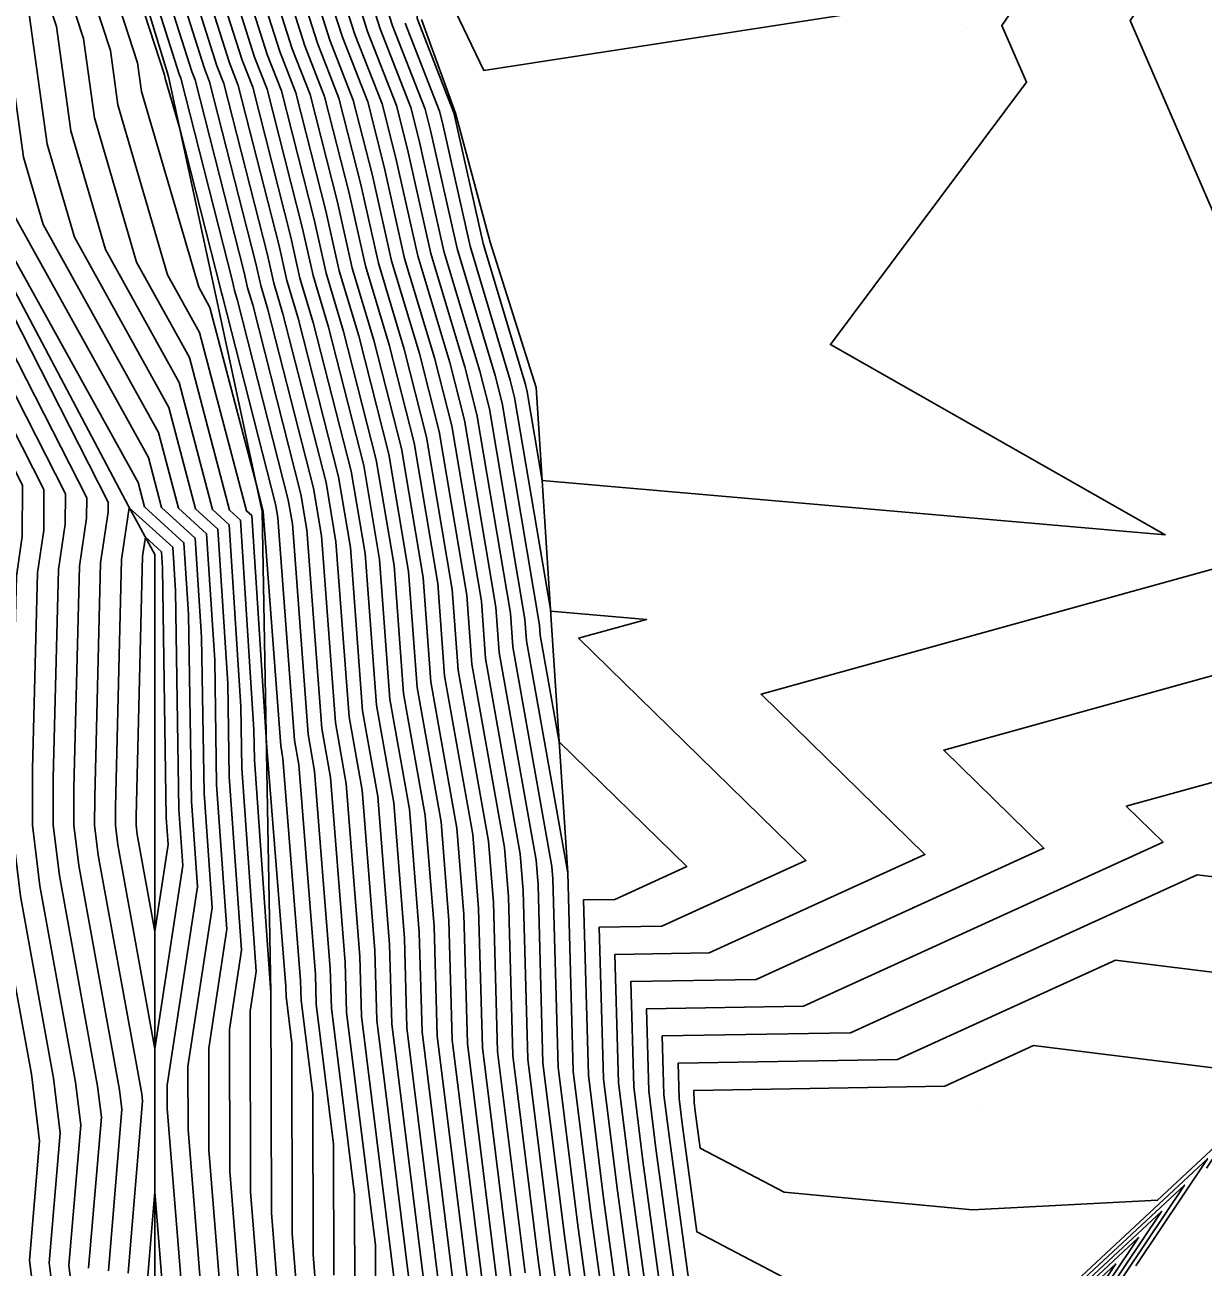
# Model space of a CAD drawing. Extents: x 2188792 to 2191981, y 386090 to 389710.
# Drawn here: x 2190405.35 to 2190448.85, y 387583.85 to 387629.71 of the extents above; entities that cross this region are included whole.
import ezdxf

# ---------------------------------------------------------------- set-up
doc = ezdxf.new("R2010")
doc.units = 0
for name, color, linetype in [('DTM Contours Major', 7, 'Continuous'), ('DTM Contours Minor', 7, 'Continuous'), ('Exist DTM QL2 LIDAR Elevation Point', 7, 'Continuous'), ('PH Exist DTM Breakline', 7, 'Continuous')]:
    doc.layers.add(name, color=color, linetype=linetype)

msp = doc.modelspace()

# ---------------------------------------------------------------- linework, layer by layer
at = {"layer": 'DTM Contours Major'}
for points in [[(2190439.78, 387678.902), (2190435.505, 387669.89), (2190430.078, 387665.351), (2190425.13, 387660.306), (2190422.83, 387656.233), (2190419.672, 387652.912), (2190417.853, 387647.707), (2190417.371, 387641.878), (2190417.418, 387641.422), (2190417.499, 387640.958), (2190418.193, 387630.408), (2190418.462, 387629.563), (2190419.595, 387626.661), (2190419.905, 387625.442), (2190420.818, 387621.36), (2190422.148, 387616.922), (2190422.501, 387615.538), (2190423.81, 387607.771), (2190423.87, 387606.965), (2190425.388, 387598.411), (2190425.591, 387591.087), (2190426.229, 387585.939), (2190427.072, 387579.758)], [(2190414.43, 387593.988), (2190413.822, 387602.573), (2190413.805, 387603.688), (2190413.306, 387611.425), (2190412.902, 387611.793), (2190411.422, 387617.43), (2190409.471, 387620.948), (2190407.913, 387626.275), (2190407.509, 387629.206), (2190406.419, 387632.549)], [(2190410.027, 387632.669), (2190411.511, 387627.993), (2190411.636, 387627.674), (2190413.442, 387620.572), (2190413.571, 387619.996), (2190413.759, 387619.37), (2190415.536, 387612.39), (2190415.759, 387611.069), (2190416.305, 387603.736), (2190416.627, 387601.921), (2190417.169, 387595.093), (2190417.22, 387593.262), (2190418.287, 387584.66), (2190418.293, 387582.014)], [(2190412.749, 387631.915), (2190413.828, 387628.516), (2190414.289, 387627.336), (2190415.597, 387622.195), (2190415.986, 387620.451), (2190416.555, 387618.554), (2190417.858, 387613.44), (2190418.443, 387609.97), (2190418.827, 387604.812), (2190419.547, 387600.751), (2190419.909, 387596.199), (2190420.011, 387592.537), (2190421.398, 387581.348)], [(2190398.401, 387631.8), (2190399.083, 387629.167), (2190400.217, 387623.263), (2190400.27, 387621.114), (2190404.471, 387612.874), (2190404.461, 387610.599), (2190404.259, 387609.238), (2190404.102, 387602.958), (2190404.096, 387600.172), (2190404.465, 387597.166), (2190405.591, 387590.969), (2190405.888, 387588.501), (2190405.519, 387584.101), (2190405.873, 387581.308)], [(2190401.188, 387631.435), (2190402.708, 387623.521), (2190402.714, 387623.283), (2190408.422, 387612.088), (2190408.42, 387611.725), (2190408.142, 387609.848), (2190407.925, 387601.189), (2190407.923, 387600.165), (2190408.058, 387599.061), (2190409.661, 387590.247), (2190409.692, 387589.984), (2190409.159, 387583.623)], [(2190411.132, 387583.165), (2190410.605, 387589.702), (2190410.603, 387590.569), (2190411.721, 387597.893), (2190411.497, 387601.048), (2190411.392, 387607.959), (2190411.222, 387610.592), (2190409.766, 387611.916), (2190409.53, 387612.815), (2190403.735, 387623.265), (2190403.562, 387623.855), (2190402.517, 387631.441)], [(2190415.471, 387631.162), (2190416.145, 387629.039), (2190416.942, 387626.999), (2190417.751, 387623.818), (2190418.402, 387620.906), (2190419.352, 387617.738), (2190420.179, 387614.489), (2190421.126, 387608.871), (2190421.348, 387605.888), (2190422.467, 387599.581), (2190422.648, 387597.305), (2190422.801, 387591.812), (2190423.813, 387583.643)], [(2190458.367, 387600.806), (2190454.358, 387595.65), (2190453.666, 387596.335), (2190450.71, 387600.478), (2190449.972, 387601.961), (2190446.009, 387600.862), (2190447.363, 387599.539), (2190434.087, 387593.487), (2190428.297, 387593.388), (2190428.382, 387590.362), (2190428.645, 387588.234), (2190429.822, 387579.599), (2190429.933, 387579.07), (2190436.615, 387576.189), (2190438.928, 387578.1), (2190447.308, 387585.91), (2190441.138, 387576.707)], [(2190414.764, 387581.954), (2190414.449, 387585.858), (2190414.43, 387593.988)]]:
    msp.add_lwpolyline(points, dxfattribs=at)
at = {"layer": 'DTM Contours Minor'}
for points in [[(2190465.3, 387610.656), (2190457.858, 387601.082), (2190456.572, 387602.354), (2190454.911, 387604.682), (2190452.162, 387610.206), (2190450.923, 387610.935), (2190450.336, 387620.143), (2190450.336, 387620.148), (2190450.331, 387620.207), (2190446.155, 387629.875), (2190449.973, 387635.45), (2190450.315, 387638.76), (2190450.464, 387639.349), (2190451.378, 387646.611), (2190451.379, 387647.746), (2190452.974, 387651.801), (2190453.228, 387653.244), (2190454.833, 387658.282), (2190455.415, 387659.481), (2190457.75, 387664.189), (2190460.755, 387668.576), (2190461.387, 387669.714), (2190461.402, 387670.077), (2190461.925, 387677.826)], [(2190407.724, 387677.382), (2190412.314, 387671.504), (2190412.314, 387671.504), (2190412.413, 387671.236), (2190414.023, 387661.565), (2190414.192, 387661.041), (2190413.735, 387653.611), (2190414.63, 387650.777), (2190413.915, 387642.139), (2190414.122, 387640.126), (2190414.482, 387638.077), (2190414.927, 387631.312), (2190415.682, 387628.935), (2190416.411, 387627.066), (2190417.32, 387623.494), (2190417.919, 387620.815), (2190418.792, 387617.901), (2190419.715, 387614.279), (2190420.589, 387609.09), (2190420.844, 387605.673), (2190421.883, 387599.815), (2190422.1, 387597.084), (2190422.243, 387591.957), (2190423.33, 387583.184)], [(2190424.809, 387677.411), (2190429.869, 387670.23), (2190429.821, 387670.017), (2190420.897, 387660.918), (2190417.163, 387654.307), (2190417.122, 387653.638), (2190417.171, 387653.483), (2190416.219, 387641.965), (2190416.319, 387640.99), (2190416.493, 387639.998), (2190417.104, 387630.709), (2190417.535, 387629.353), (2190418.534, 387626.796), (2190419.043, 387624.792), (2190419.851, 387621.179), (2190421.03, 387617.248), (2190421.572, 387615.119), (2190422.736, 387608.211), (2190422.861, 387606.534), (2190424.22, 387598.879), (2190424.292, 387597.968), (2190424.475, 387591.377), (2190425.263, 387585.021), (2190425.972, 387579.822)], [(2190406.981, 387676.761), (2190411.192, 387671.369), (2190411.192, 387671.369), (2190411.534, 387670.443), (2190413.028, 387661.465), (2190413.317, 387660.571), (2190412.889, 387653.604), (2190413.994, 387650.1), (2190413.339, 387642.182), (2190413.572, 387639.91), (2190413.979, 387637.597), (2190414.382, 387631.463), (2190415.218, 387628.83), (2190415.881, 387627.134), (2190416.889, 387623.169), (2190417.436, 387620.724), (2190418.233, 387618.064), (2190419.251, 387614.069), (2190420.053, 387609.31), (2190420.34, 387605.458), (2190421.299, 387600.049), (2190421.552, 387596.863), (2190421.685, 387592.102), (2190422.847, 387582.725)], [(2190406.237, 387676.141), (2190410.069, 387671.234), (2190410.069, 387671.234), (2190410.654, 387669.649), (2190412.033, 387661.365), (2190412.442, 387660.101), (2190412.042, 387653.597), (2190413.359, 387649.424), (2190412.763, 387642.226), (2190413.023, 387639.694), (2190413.476, 387637.117), (2190413.838, 387631.614), (2190414.755, 387628.725), (2190415.35, 387627.201), (2190416.458, 387622.844), (2190416.953, 387620.633), (2190417.674, 387618.228), (2190418.786, 387613.859), (2190419.516, 387609.53), (2190419.835, 387605.242), (2190420.715, 387600.283), (2190421.005, 387596.641), (2190421.127, 387592.247), (2190422.364, 387582.266)], [(2190405.494, 387675.521), (2190408.947, 387671.098), (2190408.947, 387671.098), (2190409.775, 387668.856), (2190411.038, 387661.265), (2190411.567, 387659.631), (2190411.195, 387653.59), (2190412.723, 387648.748), (2190412.188, 387642.269), (2190412.474, 387639.478), (2190412.973, 387636.637), (2190413.293, 387631.764), (2190414.291, 387628.621), (2190414.819, 387627.269), (2190416.027, 387622.52), (2190416.47, 387620.542), (2190417.114, 387618.391), (2190418.322, 387613.65), (2190418.979, 387609.75), (2190419.331, 387605.027), (2190420.131, 387600.517), (2190420.457, 387596.42), (2190420.569, 387592.392), (2190421.881, 387581.807)], [(2190421.459, 387675.782), (2190425.111, 387670.6), (2190424.247, 387666.797), (2190418.78, 387661.224), (2190416.493, 387657.175), (2190416.275, 387653.631), (2190416.536, 387652.806), (2190415.643, 387642.009), (2190415.77, 387640.774), (2190415.99, 387639.518), (2190416.56, 387630.86), (2190417.072, 387629.249), (2190418.003, 387626.864), (2190418.612, 387624.468), (2190419.368, 387621.088), (2190420.47, 387617.412), (2190421.108, 387614.909), (2190422.2, 387608.431), (2190422.357, 387606.319), (2190423.636, 387599.113), (2190423.744, 387597.747), (2190423.917, 387591.522), (2190424.78, 387584.561), (2190425.422, 387579.854)], [(2190450.372, 387667.244), (2190448.319, 387663.577), (2190440.157, 387667.09), (2190431.609, 387659.647), (2190429.993, 387658.332), (2190423.666, 387651.677), (2190420.785, 387643.435), (2190420.023, 387641.483), (2190419.674, 387632.279), (2190419.827, 387629.956), (2190419.852, 387629.877), (2190421.187, 387626.459), (2190421.198, 387626.416), (2190422.267, 387621.633), (2190423.826, 387616.432), (2190423.893, 387616.168), (2190424.445, 387612.895), (2190447.446, 387610.888), (2190435.088, 387617.909), (2190442.32, 387627.595), (2190441.418, 387629.682), (2190443.979, 387633.423), (2190448.67, 387639.057)], [(2190420.95, 387630.832), (2190421.345, 387641.225), (2190422.72, 387644.75), (2190424.997, 387651.265), (2190429.998, 387656.525), (2190433.911, 387659.709), (2190440.25, 387665.23), (2190452.647, 387659.894), (2190452.286, 387657.072), (2190451.136, 387653.463), (2190451.111, 387653.321), (2190449.018, 387648), (2190449.018, 387647.945), (2190448.95, 387647.409), (2190446.185, 387639.122), (2190439.112, 387630.626), (2190422.292, 387628.024), (2190420.95, 387630.832)], [(2190408.864, 387632.897), (2190410.505, 387627.866), (2190410.524, 387627.727), (2190411.076, 387625.84), (2190412.581, 387619.922), (2190412.605, 387619.814), (2190412.64, 387619.696), (2190414.608, 387611.971), (2190414.685, 387611.509), (2190415.297, 387603.305), (2190415.459, 387602.39), (2190416.074, 387594.651), (2190416.104, 387593.553), (2190416.744, 387588.391), (2190416.755, 387583.552)], [(2190414.037, 387582.196), (2190413.68, 387586.627), (2190413.665, 387593.304), (2190413.888, 387594.769), (2190413.357, 387602.268), (2190413.322, 387604.542), (2190412.889, 387611.258), (2190412.274, 387611.817), (2190411.043, 387616.507), (2190408.323, 387621.411), (2190407.043, 387625.791), (2190406.511, 387629.653), (2190405.604, 387632.433)], [(2190414.988, 387593.843), (2190414.978, 387594.209), (2190414.291, 387602.858), (2190414.288, 387602.874), (2190414.263, 387603.212), (2190413.723, 387611.591), (2190413.529, 387611.768), (2190411.8, 387618.353), (2190410.618, 387620.484), (2190408.783, 387626.759), (2190408.508, 387628.759), (2190407.234, 387632.665)], [(2190408.049, 387632.781), (2190409.506, 387628.313), (2190409.654, 387627.243), (2190411.765, 387620.021), (2190412.178, 387619.276), (2190413.897, 387612.728), (2190414.143, 387611.761), (2190414.149, 387611.729), (2190414.793, 387603.09), (2190414.875, 387602.624), (2190415.526, 387594.43), (2190415.546, 387593.698), (2190415.973, 387590.257), (2190415.987, 387584.321), (2190416.216, 387581.47)], [(2190409.482, 387632.82), (2190411.048, 387627.888), (2190411.105, 387627.741), (2190413.011, 387620.247), (2190413.088, 387619.905), (2190413.199, 387619.533), (2190415.072, 387612.181), (2190415.222, 387611.289), (2190415.801, 387603.52), (2190416.043, 387602.155), (2190416.622, 387594.872), (2190416.662, 387593.407), (2190417.515, 387586.526), (2190417.524, 387582.783)], [(2190410.571, 387632.518), (2190411.975, 387628.097), (2190412.166, 387627.606), (2190413.873, 387620.896), (2190414.054, 387620.087), (2190414.318, 387619.207), (2190416, 387612.6), (2190416.296, 387610.849), (2190416.81, 387603.951), (2190417.211, 387601.687), (2190417.717, 387595.315), (2190417.778, 387593.117), (2190419.058, 387582.795)], [(2190411.116, 387632.367), (2190412.438, 387628.202), (2190412.697, 387627.539), (2190414.304, 387621.221), (2190414.537, 387620.178), (2190414.877, 387619.044), (2190416.465, 387612.81), (2190416.832, 387610.629), (2190417.314, 387604.166), (2190417.795, 387601.453), (2190418.265, 387595.536), (2190418.337, 387592.972), (2190419.829, 387580.929)], [(2190411.66, 387632.217), (2190412.901, 387628.307), (2190413.228, 387627.471), (2190414.735, 387621.546), (2190415.02, 387620.269), (2190415.437, 387618.88), (2190416.929, 387613.02), (2190417.369, 387610.41), (2190417.818, 387604.381), (2190418.379, 387601.219), (2190418.813, 387595.757), (2190418.895, 387592.827), (2190420.431, 387580.43)], [(2190412.205, 387632.066), (2190413.365, 387628.411), (2190413.758, 387627.404), (2190415.166, 387621.87), (2190415.503, 387620.36), (2190415.996, 387618.717), (2190417.393, 387613.23), (2190417.906, 387610.19), (2190418.323, 387604.597), (2190418.963, 387600.985), (2190419.361, 387595.978), (2190419.453, 387592.682), (2190420.914, 387580.889)], [(2190398.937, 387631.81), (2190399.504, 387629.62), (2190400.715, 387623.315), (2190400.759, 387621.548), (2190405.261, 387612.717), (2190405.253, 387610.825), (2190405.036, 387609.36), (2190404.866, 387602.604), (2190404.861, 387600.17), (2190405.184, 387597.545), (2190406.405, 387590.825), (2190406.649, 387588.797), (2190406.247, 387584.005), (2190406.545, 387581.652)], [(2190411.859, 387582.923), (2190411.374, 387588.933), (2190411.369, 387591.253), (2190412.263, 387597.112), (2190411.962, 387601.353), (2190411.874, 387607.105), (2190411.639, 387610.759), (2190410.393, 387611.891), (2190409.909, 387613.738), (2190404.882, 387622.801), (2190404.432, 387624.339), (2190403.515, 387630.994)], [(2190416.016, 387631.011), (2190416.608, 387629.144), (2190417.472, 387626.931), (2190418.182, 387624.143), (2190418.885, 387620.997), (2190419.911, 387617.575), (2190420.643, 387614.699), (2190421.663, 387608.651), (2190421.853, 387606.103), (2190423.051, 387599.347), (2190423.196, 387597.526), (2190423.359, 387591.667), (2190424.297, 387584.102), (2190424.871, 387579.886)], [(2190400.767, 387630.981), (2190402.21, 387623.47), (2190402.225, 387622.849), (2190407.632, 387612.245), (2190407.629, 387611.5), (2190407.366, 387609.726), (2190407.16, 387601.543), (2190407.157, 387600.167), (2190407.34, 387598.682), (2190408.847, 387590.391), (2190408.931, 387589.687), (2190408.431, 387583.719)], [(2190412.585, 387582.681), (2190412.143, 387588.164), (2190412.134, 387591.936), (2190412.805, 387596.331), (2190412.427, 387601.658), (2190412.357, 387606.251), (2190412.056, 387610.925), (2190411.02, 387611.866), (2190410.287, 387614.661), (2190406.029, 387622.338), (2190405.302, 387624.823), (2190404.514, 387630.547)], [(2190417.649, 387630.559), (2190417.998, 387629.458), (2190419.064, 387626.729), (2190419.474, 387625.117), (2190420.334, 387621.269), (2190421.589, 387617.085), (2190422.036, 387615.329), (2190423.273, 387607.991), (2190423.366, 387606.749), (2190424.804, 387598.645), (2190424.84, 387598.189), (2190425.033, 387591.232), (2190425.746, 387585.48), (2190426.522, 387579.79)], [(2190400.346, 387630.528), (2190401.712, 387623.418), (2190401.736, 387622.415), (2190406.842, 387612.402), (2190406.837, 387611.275), (2190406.589, 387609.604), (2190406.396, 387601.897), (2190406.392, 387600.168), (2190406.621, 387598.303), (2190408.033, 387590.536), (2190408.171, 387589.39), (2190407.703, 387583.814)], [(2190413.311, 387582.439), (2190412.912, 387587.396), (2190412.899, 387592.62), (2190413.346, 387595.55), (2190412.892, 387601.963), (2190412.84, 387605.397), (2190412.473, 387611.092), (2190411.647, 387611.842), (2190410.665, 387615.584), (2190407.176, 387621.874), (2190406.173, 387625.307), (2190405.512, 387630.1)], [(2190418.738, 387630.257), (2190418.925, 387629.667), (2190420.125, 387626.594), (2190420.336, 387625.766), (2190421.301, 387621.451), (2190422.707, 387616.759), (2190422.965, 387615.748), (2190424.346, 387607.552), (2190424.374, 387607.18), (2190425.073, 387603.239), (2190429.783, 387598.636), (2190427.127, 387597.426), (2190425.97, 387597.406), (2190426.149, 387590.942), (2190426.712, 387586.398), (2190427.622, 387579.726)], [(2190399.925, 387630.074), (2190401.214, 387623.366), (2190401.247, 387621.982), (2190406.052, 387612.56), (2190406.045, 387611.05), (2190405.813, 387609.482), (2190405.631, 387602.25), (2190405.627, 387600.169), (2190405.902, 387597.924), (2190407.219, 387590.68), (2190407.41, 387589.094), (2190406.975, 387583.91), (2190407.217, 387581.996)], [(2190419.388, 387629.772), (2190420.656, 387626.526), (2190420.767, 387626.091), (2190421.784, 387621.542), (2190423.267, 387616.596), (2190423.429, 387615.958), (2190424.759, 387608.067), (2190428.296, 387607.758), (2190425.787, 387607.063), (2190434.178, 387598.862), (2190428.867, 387596.441), (2190426.551, 387596.402), (2190426.707, 387590.797), (2190427.196, 387586.857), (2190428.172, 387579.694)], [(2190408.919, 387609.97), (2190409.202, 387611.883), (2190410.805, 387610.426), (2190410.909, 387608.813), (2190411.032, 387600.743), (2190411.179, 387598.674), (2190410.147, 387591.907), (2190408.777, 387599.44), (2190408.688, 387600.164), (2190408.689, 387600.836), (2190408.919, 387609.97)], [(2190409.696, 387610.092), (2190409.8, 387610.795), (2190410.388, 387610.259), (2190410.427, 387609.667), (2190410.567, 387600.438), (2190410.637, 387599.455), (2190410.147, 387596.239), (2190409.496, 387599.819), (2190409.453, 387600.163), (2190409.454, 387600.482), (2190409.696, 387610.092)], [(2190462.989, 387607.373), (2190456.692, 387599.271), (2190455.603, 387600.348), (2190453.511, 387603.281), (2190450.216, 387609.901), (2190432.528, 387604.996), (2190438.573, 387599.088), (2190430.607, 387595.457), (2190427.133, 387595.397), (2190427.265, 387590.652), (2190427.679, 387587.316), (2190428.722, 387579.663), (2190429.93, 387573.913), (2190432.903, 387572.631), (2190437.714, 387576.605), (2190445.616, 387583.968), (2190435.922, 387569.51)], [(2190460.678, 387604.089), (2190455.525, 387597.46), (2190454.634, 387598.341), (2190452.11, 387601.879), (2190450.094, 387605.931), (2190439.268, 387602.929), (2190442.968, 387599.313), (2190432.347, 387594.472), (2190427.715, 387594.392), (2190427.823, 387590.507), (2190428.162, 387587.775), (2190429.272, 387579.631), (2190429.932, 387576.491), (2190434.759, 387574.41), (2190438.321, 387577.353), (2190446.462, 387584.939), (2190438.53, 387573.108)], [(2190456.056, 387597.523), (2190453.192, 387593.839), (2190452.697, 387594.329), (2190449.955, 387598.172), (2190448.625, 387598.336), (2190435.827, 387592.503), (2190428.879, 387592.383), (2190428.94, 387590.216), (2190429.128, 387588.693), (2190430.033, 387582.058), (2190434.825, 387579.54), (2190438.471, 387577.968), (2190439.535, 387578.848), (2190448.155, 387586.88), (2190443.746, 387580.305)], [(2190453.745, 387594.24), (2190452.025, 387592.028), (2190451.728, 387592.322), (2190450.082, 387594.63), (2190445.607, 387595.183), (2190437.567, 387591.518), (2190429.461, 387591.379), (2190429.498, 387590.071), (2190429.612, 387589.153), (2190430.157, 387585.149), (2190439.194, 387580.402), (2190440.089, 387580.318), (2190440.968, 387580.364), (2190449.001, 387587.851), (2190446.355, 387583.903)], [(2190415.49, 387581.712), (2190415.218, 387585.089), (2190415.201, 387592.122), (2190414.988, 387593.843)], [(2190451.433, 387590.957), (2190450.859, 387590.218), (2190450.759, 387590.316), (2190450.209, 387591.087), (2190442.588, 387592.029), (2190439.307, 387590.533), (2190430.043, 387590.374), (2190430.056, 387589.926), (2190430.095, 387589.612), (2190430.282, 387588.24), (2190433.377, 387586.615), (2190440.336, 387585.962), (2190447.162, 387586.318), (2190449.848, 387588.821), (2190448.963, 387587.502)], [(2190421.069, 387555.823), (2190420.111, 387554.93), (2190419.243, 387554.213), (2190414.334, 387561.35), (2190411.415, 387570.134), (2190411.375, 387571.387), (2190410.916, 387577.082), (2190410.406, 387583.407), (2190410.147, 387586.626), (2190409.886, 387583.528), (2190409.906, 387583.371), (2190409.428, 387576.879), (2190409.493, 387576.39), (2190409.095, 387570.159), (2190408.983, 387568.995), (2190411.799, 387560.716), (2190411.814, 387559.592), (2190413.873, 387551.553), (2190414.592, 387547.106), (2190414.046, 387545.347), (2190421.069, 387555.823)]]:
    msp.add_lwpolyline(points, dxfattribs=at)
at = {"layer": 'Exist DTM QL2 LIDAR Elevation Point'}
for p, q in [((2190440.133, 387629.63), (2190440.133, 387629.63)), ((2190430.346, 387589.851), (2190430.346, 387589.851)), ((2190440.507, 387589.854), (2190440.507, 387589.854))]:
    msp.add_line(p, q, dxfattribs=at)
at = {"layer": 'PH Exist DTM Breakline'}
for points in [[(2190400.146, 387660.167), (2190400.146, 387653.5), (2190400.146, 387646.833), (2190400.146, 387640.166), (2190401.582, 387631.86), (2190403.019, 387623.554), (2190409.172, 387611.939), (2190410.147, 387610.163), (2190410.147, 387600.162), (2190410.147, 387590.161), (2190410.147, 387583.493), (2190410.147, 387576.826), (2190410.147, 387570.159), (2190413.293, 387560.788), (2190417.683, 387551.94)], [(2190407.004, 387642.66), (2190408.12, 387637.767), (2190409.087, 387632.929), (2190410.654, 387627.799), (2190412.381, 387619.772), (2190414.109, 387611.745), (2190414.269, 387602.866), (2190414.43, 387593.988)], [(2190419.995, 387629.909), (2190421.244, 387626.451), (2190422.525, 387621.682), (2190424.222, 387616.317), (2190424.805, 387607.364), (2190425.388, 387598.411)]]:
    msp.add_lwpolyline(points, dxfattribs=at)

doc.saveas('drawing.dxf')
